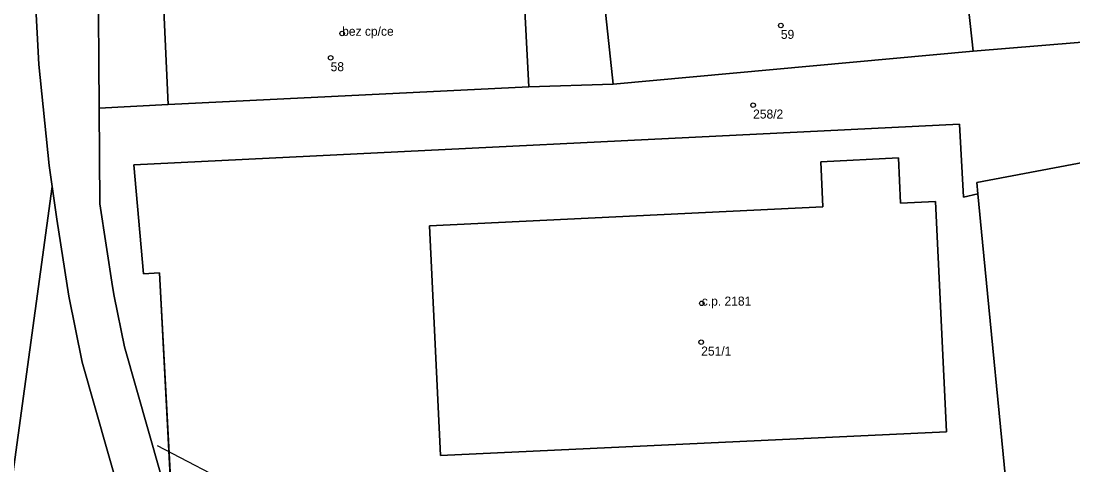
# Model space of a CAD drawing. Extents: x -878211 to -870363, y -1058464 to -1052522.
# Drawn here: x -874391.1 to -874274.3, y -1056161.8 to -1056112.5 of the extents above; entities that cross this region are included whole.
import ezdxf

# ---------------------------------------------------------------- set-up
doc = ezdxf.new("R2010")
doc.units = 0
for name, color, linetype in [('Definiční body', 7, 'Continuous'), ('Hranice parcel', 7, 'Continuous'), ('Polygon budovy', 7, 'Continuous'), ('Polygon parcely', 7, 'Continuous'), ('Vnitřní kresba', 7, 'Continuous')]:
    doc.layers.add(name, color=color, linetype=linetype)

msp = doc.modelspace()

# ---------------------------------------------------------------- linework, layer by layer
at = {"layer": 'Definiční body'}
for centre in [(-874306.72, -1056112.95994), (-874355.43, -1056113.84994), (-874356.71, -1056116.54994), (-874309.8, -1056121.80994), (-874315.5, -1056143.82994), (-874315.56, -1056148.13994)]:
    msp.add_circle(centre, 0.25, dxfattribs=at)
at = {"layer": 'Hranice parcel'}
for p, q in [((-874284.32, -1056137.02), (-874281.47, -1056166.28)), ((-874374.28, -1056167.38), (-874375.72, -1056140.45)), ((-874379.61, -1056148.67), (-874374.28, -1056167.38))]:
    msp.add_line(p, q, dxfattribs=at)
msp.add_lwpolyline([(-874387.12, -1056134.46), (-874385.78, -1056143.03), (-874384.28, -1056150.37), (-874378.54, -1056170.64), (-874377.41, -1056173.46), (-874373.01, -1056179.52), (-874367.62, -1056183.23), (-874360.98, -1056189.68), (-874357.24, -1056199.16), (-874357.16, -1056201.32), (-874357.15, -1056202.96), (-874356.29, -1056207.59), (-874353.25, -1056212.68), (-874350.8, -1056214.63), (-874339.66, -1056219.74), (-874333.46, -1056222.55), (-874327.44, -1056225.02), (-874319.2, -1056227.74)], dxfattribs=at)
at = {"layer": 'Polygon budovy'}
for points in [[(-874375.28, -1056110.45), (-874374.73, -1056121.75), (-874334.7, -1056119.78), (-874335.29, -1056108.46)], [(-874289.56, -1056132.53), (-874293.43, -1056132.71), (-874293.66, -1056127.67), (-874302.28, -1056128.1), (-874302.04, -1056133.1), (-874345.72, -1056135.21), (-874344.5, -1056160.75), (-874288.34, -1056158.09)]]:
    msp.add_lwpolyline(points, close=True, dxfattribs=at)
at = {"layer": 'Polygon parcely'}
for points in [[(-874392.01, -1056162.82), (-874387.63, -1056130.86), (-874387.97, -1056128.5), (-874389.09, -1056117.29), (-874389.46, -1056110.3), (-874389.54, -1056097.34), (-874389.27, -1056090.16), (-874388.6, -1056081.14), (-874386.84, -1056067.23), (-874388.29, -1056043.21), (-874381.39, -1056029.63), (-874379, -1056023.15), (-874370.55, -1056000.28), (-874366.16, -1055976.06), (-874364.4, -1055952.13), (-874361.98, -1055925.35), (-874360.91, -1055919.56), (-874358.4, -1055908.83), (-874348.95, -1055859.78)], [(-874349.58, -1056193.12), (-874350.27, -1056190.8), (-874350.35, -1056190.53), (-874351.83, -1056188.03), (-874356.41, -1056181.46), (-874357.88, -1056179.61), (-874359.75, -1056178.18), (-874369.69, -1056173.05), (-874372.07, -1056171.24), (-874374.01, -1056168.33), (-874374.28, -1056167.38), (-874379.61, -1056148.67), (-874380.73, -1056143.04), (-874380.93, -1056141.95), (-874382.32, -1056132.76), (-874382.4, -1056122.13), (-874382.51, -1056106.48)], [(-874389.46, -1056110.3), (-874389.09, -1056117.29), (-874387.97, -1056128.5), (-874387.63, -1056130.86), (-874387.12, -1056134.46), (-874385.78, -1056143.03), (-874384.28, -1056150.37), (-874378.54, -1056170.64), (-874377.41, -1056173.46), (-874373.01, -1056179.52), (-874367.62, -1056183.23), (-874360.98, -1056189.68), (-874357.24, -1056199.16), (-874357.16, -1056201.32), (-874357.15, -1056202.96), (-874356.29, -1056207.59), (-874353.25, -1056212.68), (-874350.8, -1056214.63), (-874339.66, -1056219.74), (-874333.46, -1056222.55), (-874327.44, -1056225.02), (-874319.2, -1056227.74), (-874299.31, -1056231.75)], [(-874220.34, -1056110.44), (-874285.36, -1056115.83), (-874325.33, -1056119.48), (-874334.7, -1056119.78), (-874374.73, -1056121.75), (-874382.4, -1056122.13), (-874382.32, -1056132.76), (-874380.93, -1056141.95), (-874380.73, -1056143.04), (-874379.61, -1056148.67), (-874374.28, -1056167.38), (-874375.72, -1056140.45), (-874377.47, -1056140.56), (-874378.55, -1056128.45), (-874286.89, -1056123.93), (-874286.43, -1056132.03), (-874284.84, -1056131.66), (-874284.96, -1056130.42), (-874254.57, -1056124.68)], [(-874281.47, -1056166.28), (-874284.32, -1056137.02), (-874284.84, -1056131.66), (-874286.43, -1056132.03), (-874286.89, -1056123.93), (-874378.55, -1056128.45), (-874377.47, -1056140.56), (-874375.72, -1056140.45), (-874374.28, -1056167.38)], [(-874254.57, -1056124.68), (-874284.96, -1056130.42), (-874284.84, -1056131.66), (-874284.32, -1056137.02), (-874281.47, -1056166.28), (-874280.55, -1056176.38), (-874279.97, -1056182.69), (-874278.13, -1056202.86), (-874277.61, -1056209.96), (-874277.23, -1056228.73), (-874262.13, -1056228.05)], [(-874378.54, -1056170.64), (-874384.28, -1056150.37), (-874385.78, -1056143.03), (-874387.12, -1056134.46), (-874387.63, -1056130.86), (-874392.01, -1056162.82)]]:
    msp.add_lwpolyline(points, dxfattribs=at)
for points in [[(-874375.28, -1056110.45), (-874335.29, -1056108.46), (-874334.7, -1056119.78), (-874325.33, -1056119.48), (-874326.55, -1056108), (-874286.57, -1056104.51), (-874285.36, -1056115.83), (-874220.34, -1056110.44), (-874222.1, -1056089.13), (-874232.99, -1056090.53), (-874231.89, -1056102.93), (-874237.21, -1056103.92), (-874254.41, -1056106.76), (-874271.85, -1056108.69), (-874272.46, -1056102.32), (-874289.26, -1056103.59), (-874306.58, -1056105.35), (-874323.3, -1056106.74), (-874340.39, -1056107.88), (-874362.28, -1056109.07), (-874362.51, -1056103.8), (-874382.51, -1056106.48), (-874382.4, -1056122.13), (-874374.73, -1056121.75)], [(-874285.36, -1056115.83), (-874286.57, -1056104.51), (-874326.55, -1056108), (-874325.33, -1056119.48)], [(-874334.7, -1056119.78), (-874335.29, -1056108.46), (-874375.28, -1056110.45), (-874374.73, -1056121.75)], [(-874293.66, -1056127.67), (-874302.28, -1056128.1), (-874302.04, -1056133.1), (-874345.72, -1056135.21), (-874344.5, -1056160.75), (-874288.34, -1056158.09), (-874289.56, -1056132.53), (-874293.43, -1056132.71)], [(-874293.66, -1056127.67), (-874293.43, -1056132.71), (-874289.56, -1056132.53), (-874288.34, -1056158.09), (-874344.5, -1056160.75), (-874345.72, -1056135.21), (-874302.04, -1056133.1), (-874302.28, -1056128.1)]]:
    msp.add_lwpolyline(points, close=True, dxfattribs=at)
at = {"layer": 'Vnitřní kresba'}
msp.add_line((-874375.97, -1056159.63), (-874315.73, -1056190.96), dxfattribs=at)

# ---------------------------------------------------------------- texts
at = {"layer": 'Definiční body'}
for s, p in [('bez cp/ce', (-874355.43, -1056114.1)), ('59', (-874306.72, -1056114.449)), ('58', (-874356.71, -1056118.039)), ('258/2', (-874309.8, -1056123.299)), ('c.p. 2181', (-874315.5, -1056144.08)), ('251/1', (-874315.56, -1056149.629))]:
    msp.add_text(s, height=0.999996, dxfattribs=at).set_placement(p)

doc.saveas('drawing.dxf')
